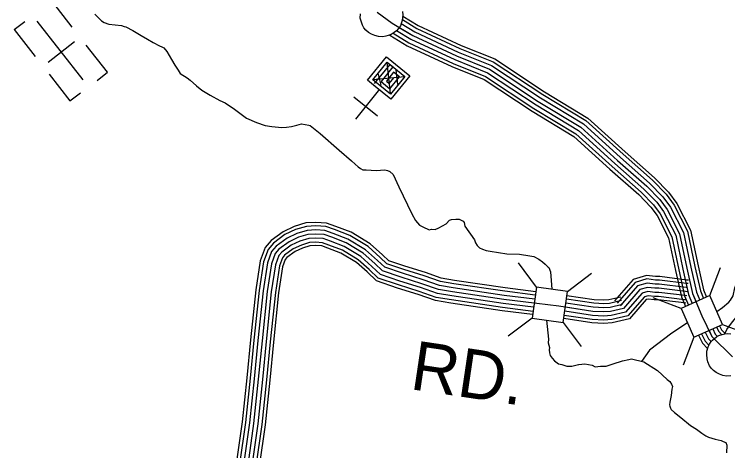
# Model space of a CAD drawing. Extents: x 1551132 to 1791609, y 378168 to 563823.
# Drawn here: x 1609616 to 1615007, y 487298 to 490594 of the extents above; entities that cross this region are included whole.
import ezdxf

# ---------------------------------------------------------------- set-up
doc = ezdxf.new("R2010")
doc.units = 0
for name, color, linetype in [('DESIGN - ROW - Right-of-Way and Easement Labels', 7, 'Continuous'), ('DESIGN - TRANSPORTATION - Text', 7, 'Continuous'), ('DESIGN - UTILITIES - Cable (Underground) with Text', 7, 'Continuous'), ('SURVEY - CENTERLINE - Preliminary Text', 7, 'Continuous'), ('SURVEY - CONTOURS - Index with Text', 7, 'Continuous'), ('SURVEY - DRAINAGE - Storm Sewer', 7, 'Continuous'), ('SURVEY - TRANSPORTATION - Roads', 7, 'Continuous'), ('SURVEY - VEGETATION - Features with Text', 7, 'Continuous')]:
    doc.layers.add(name, color=color, linetype=linetype)

msp = doc.modelspace()

# ---------------------------------------------------------------- linework, layer by layer
at = {"layer": 'DESIGN - TRANSPORTATION - Text'}
for points in [[(1610224.689, 490596.223), (1610276.063, 490543.48), (1610295.921, 490531.205), (1610331.778, 490518.729), (1610425.701, 490509.538), (1610447.609, 490501.246), (1610459.583, 490499.087), (1610513.274, 490472.37), (1610574.822, 490433.519), (1610622.513, 490406.868), (1610666.228, 490382.276), (1610713.919, 490355.625), (1610731.852, 490349.384), (1610745.751, 490341.192), (1610769.418, 490312.841), (1610804.692, 490252.281), (1610830.174, 490209.88), (1610855.715, 490171.479), (1610869.423, 490147.262), (1610923.047, 490114.528), (1610944.83, 490096.219), (1610992.32, 490053.534), (1611033.944, 490020.95), (1611095.485, 489982.099), (1611169.033, 489943.107), (1611208.824, 489924.573), (1611280.272, 489877.58), (1611371.486, 489810.303), (1611447.11, 489777.294), (1611510.85, 489754.452), (1611562.757, 489745.785), (1611638.705, 489738.818), (1611672.729, 489740.393), (1611710.812, 489745.927), (1611750.969, 489757.452), (1611787.102, 489767.019), (1611813.051, 489762.686), (1611840.984, 489756.319), (1611852.967, 489754.169), (1611928.24, 489693.101), (1612070.778, 489569.072), (1612163.818, 489487.745), (1612191.5, 489461.345), (1612215.266, 489441.011), (1612233.116, 489428.761), (1612249.024, 489420.544), (1612275.007, 489418.219), (1612350.971, 489413.26), (1612417.053, 489418.444), (1612435.011, 489414.21), (1612452.919, 489405.968), (1612478.652, 489383.601), (1612521.534, 489290.874), (1612621.082, 489087.227), (1612646.473, 489036.809), (1612678.064, 489002.342), (1612703.896, 488987.991), (1612749.662, 488967.374), (1612769.711, 488971.132)], [(1612769.711, 488971.132), (1612795.694, 488968.807), (1612823.843, 488980.474), (1612878.25, 489011.859), (1612904.6, 489039.584), (1612920.675, 489045.393), (1612952.699, 489046.993), (1612978.706, 489046.668), (1613006.539, 489032.292), (1613016.422, 489022.151), (1613020.08, 488994.05), (1613093.229, 488890.147)], [(1613093.229, 488890.147), (1613102.02, 488867.997), (1613113.778, 488847.813), (1613131.586, 488831.554), (1613153.444, 488819.254), (1613181.352, 488810.887), (1613211.284, 488804.503), (1613337.081, 488784.886), (1613433.104, 488783.686), (1613510.969, 488770.686), (1613540.901, 488764.294), (1613580.692, 488745.76), (1613606.45, 488725.402), (1613628.233, 488707.093), (1613647.991, 488686.801), (1613655.924, 488680.692), (1613667.532, 488648.483), (1613678.14, 488518.121)], [(1614923.469, 488349.251), (1614967.651, 488380.702), (1615014.15, 488420.203), (1615026.341, 488436.078), (1615048.741, 488467.862), (1615061.474, 488527.822), (1615082.215, 488587.682), (1615090.54, 488613.633), (1615100.881, 488641.559), (1615117.006, 488651.376), (1615145.114, 488659.042), (1615192.421, 488711.377), (1615275.927, 488748.228)], [(1613638.332, 488283.782), (1613652.182, 488139.953), (1613649.723, 488112.927), (1613659.615, 488077.476), (1613657.39, 488059.468), (1613659.123, 488037.4), (1613664.881, 488017.292), (1613680.639, 487997.049), (1613698.397, 487976.791), (1613728.13, 487954.373), (1613752.063, 487948.065), (1613791.92, 487935.54), (1613827.952, 487937.09), (1613880.11, 487948.457), (1613882.11, 487948.432), (1613926.192, 487953.89), (1613982.107, 487945.173), (1614005.965, 487932.856), (1614046.022, 487936.356), (1614088.03, 487935.831), (1614140.262, 487953.215), (1614212.568, 487976.358), (1614258.726, 487987.799), (1614278.775, 487991.558), (1614372.523, 487968.341), (1614475.787, 487904.922), (1614548.969, 487835.862), (1614568.777, 487819.587), (1614582.56, 487801.378), (1614588.334, 487783.269), (1614584.093, 487763.277), (1614579.501, 487715.243), (1614568.885, 487665.275), (1614566.643, 487645.266), (1614568.518, 487635.224), (1614574.326, 487619.115), (1614580.201, 487609.023), (1614603.942, 487586.681), (1614653.483, 487547.98), (1614724.789, 487488.97), (1614770.455, 487460.344), (1614810.121, 487431.794), (1614841.878, 487411.352), (1614861.761, 487401.085), (1614911.577, 487384.426), (1614957.484, 487375.834), (1614971.392, 487367.642), (1614991.3, 487359.375), (1614999.075, 487341.25), (1614998.341, 487281.132)], [(1614702.682, 488263.24), (1614585.468, 488186.013), (1614416.005, 488058.268), (1614355.873, 487972.466)]]:
    msp.add_lwpolyline(points, dxfattribs=at)
at = {"layer": 'DESIGN - UTILITIES - Cable (Underground) with Text'}
for p, q in [((1610054.249, 490497.09), (1609899.585, 490695.093)), ((1609616.481, 490479.043), (1609695.107, 490540.212)), ((1609616.347, 490478.96), (1609775.237, 490275.674)), ((1609872.523, 490232.207), (1610072.418, 490388.362)), ((1610320.192, 490156.743), (1610159.587, 490362.146)), ((1609879.082, 490142.93), (1610037.096, 489940.61)), ((1610241.741, 490095.324), (1610319.884, 490156.351)), ((1610037.096, 489940.435), (1610115.506, 490002.079)), ((1612182.363, 489971.788), (1612359.818, 489828.483))]:
    msp.add_line(p, q, dxfattribs=at)
for points in [[(1610136.18, 490098.573), (1609789.318, 490541.972)], [(1612370.73, 490019.884), (1612373.896, 490023.76), (1612285.061, 490095.608), (1612428.716, 490272.846), (1612605.729, 490129.191), (1612462.515, 489951.861), (1612329.454, 490059.7), (1612331.962, 490062.65)], [(1612338.478, 490070.484), (1612455.026, 490214.721), (1612565.954, 490125.14), (1612458.114, 489991.986), (1612325.228, 490099.967), (1612432.942, 490232.804), (1612477.293, 490196.897), (1612387.712, 490086.152), (1612454.155, 490032.295), (1612525.695, 490120.822), (1612481.427, 490156.73), (1612427.754, 490090.153), (1612449.837, 490072.245), (1612485.52, 490116.555)], [(1612459.523, 489994.853), (1612432.675, 490230.387)], [(1612388.196, 490059.927), (1612366.502, 490149.027)], [(1612514.388, 490063.005), (1612500.702, 490175.389)], [(1612323.953, 490100.759), (1612568.02, 490124.482)], [(1612196.534, 489800.979), (1612377.463, 490028.243)]]:
    msp.add_lwpolyline(points, dxfattribs=at)
at = {"layer": 'SURVEY - CENTERLINE - Preliminary Text'}
for points in [[(1612359.205, 490609.758), (1612471.319, 490528.239), (1612627.249, 490433.162), (1612957.449, 490280.008), (1613206.243, 490179.631), (1613575.543, 489936.058), (1613897.36, 489740.953), (1614174.679, 489490.238), (1614394.598, 489296.083), (1614493.538, 489195.106), (1614548.77, 489120.554), (1614642.901, 488935.574), (1614698.366, 488676.926), (1614740.49, 488486.429), (1614810.805, 488317.683), (1614887.228, 488160.888), (1615041.599, 488007.367)], [(1612551.676, 490580.807), (1612668.19, 490509.764), (1612991.932, 490359.602), (1613246.734, 490256.799), (1613621.909, 490009.36), (1613949.384, 489810.822), (1614232.452, 489554.907), (1614454.339, 489359.018), (1614559.653, 489251.532), (1614622.76, 489166.347), (1614725.315, 488964.825), (1614783.097, 488695.376), (1614823.496, 488512.672), (1614846.262, 488458.045)], [(1612538.968, 490523.306), (1612641.89, 490460.546), (1612969.774, 490308.459), (1613220.718, 490207.215), (1613592.118, 489962.259), (1613915.96, 489765.929), (1614195.328, 489513.356), (1614415.956, 489318.584), (1614517.17, 489215.273), (1614575.219, 489136.929), (1614672.367, 488946.033), (1614728.657, 488683.526), (1614770.164, 488495.813), (1614795.338, 488435.403)], [(1612548.259, 490553.94), (1612656.523, 490487.93), (1612982.107, 490336.918), (1613235.193, 490234.807), (1613608.692, 489988.468), (1613934.551, 489790.913), (1614215.986, 489536.473), (1614437.314, 489341.076), (1614540.811, 489235.449), (1614601.677, 489153.297), (1614701.824, 488956.483), (1614758.948, 488690.118), (1614799.838, 488505.197), (1614823.688, 488447.953)], [(1612504.319, 490471.804), (1612612.608, 490405.778), (1612945.125, 490251.557), (1613191.769, 490152.047), (1613558.968, 489909.857), (1613878.761, 489715.977), (1614154.029, 489467.121), (1614373.24, 489273.583), (1614469.905, 489174.939), (1614522.32, 489104.179), (1614613.435, 488925.116), (1614668.075, 488670.326), (1614710.815, 488477.046), (1614738.748, 488410.019)], [(1612525.293, 490495.33), (1612627.249, 490433.162), (1612957.449, 490280.008), (1613206.243, 490179.631), (1613575.543, 489936.058), (1613897.36, 489740.953), (1614174.679, 489490.238), (1614394.598, 489296.083), (1614493.538, 489195.106), (1614548.77, 489120.554), (1614642.901, 488935.574), (1614698.366, 488676.926), (1614740.49, 488486.429), (1614767.039, 488422.719)], [(1612454.178, 490435.954), (1612585.833, 490355.677), (1612922.567, 490199.498), (1613165.286, 490101.57), (1613528.644, 489861.914), (1613844.736, 489670.276), (1614116.238, 489424.82), (1614334.166, 489232.423), (1614426.656, 489138.029), (1614473.921, 489074.228), (1614559.536, 488905.99), (1614612.659, 488658.259), (1614656.525, 488459.879), (1614686.874, 488387.043)], [(1612479.177, 490450.829), (1612597.975, 490378.394), (1612932.792, 490223.098), (1613177.294, 490124.454), (1613542.394, 489883.648), (1613860.169, 489690.993), (1614133.371, 489444.004), (1614351.883, 489251.091), (1614446.264, 489154.763), (1614495.862, 489087.811), (1614583.977, 488914.665), (1614637.784, 488663.734), (1614681.141, 488467.662), (1614710.349, 488397.56)], [(1614836.787, 488193.614), (1614861.653, 488142.596), (1614882.053, 488122.312)], [(1614865.12, 488206.239), (1614887.228, 488160.888), (1614904.061, 488144.146)], [(1614893.378, 488219.023), (1614912.802, 488179.18), (1614930.218, 488161.854)], [(1614921.727, 488231.606), (1614938.368, 488197.464), (1614960.343, 488175.613)], [(1614944.435, 488241.431), (1614958.759, 488212.047), (1614989.925, 488181.055)], [(1614784.888, 488170.663), (1614814.871, 488109.136), (1614854.795, 488069.427)], [(1614808.488, 488180.938), (1614836.087, 488124.312), (1614864.753, 488095.803)]]:
    msp.add_lwpolyline(points, dxfattribs=at)
at = {"layer": 'SURVEY - CONTOURS - Index with Text'}
for points in [[(1613556.309, 488498.804), (1613325.873, 488527.33), (1612942.332, 488584.239), (1612842.343, 488601.765), (1612722.187, 488642.949), (1612566.349, 488692.358), (1612445.769, 488733.109), (1612399.003, 488777.536), (1612304.664, 488860.471), (1612161.842, 488947.856), (1612045.553, 488992.058), (1611975.538, 489016.866), (1611893.899, 489022.65), (1611820.067, 489018.15), (1611731.669, 488991.907), (1611647.896, 488952.048), (1611556.065, 488885.488), (1611510.991, 488831.645), (1611473.975, 488731.159), (1611440.526, 488512.32), (1611401.051, 488135.777), (1611372.569, 487847.577), (1611337.877, 487515.219), (1611293.087, 487198.752)], [(1613552.684, 488473.337), (1613322.406, 488501.846), (1612938.224, 488558.847), (1612835.918, 488576.781), (1612714.137, 488618.523), (1612558.341, 488667.916), (1612432.161, 488710.559), (1612381.654, 488758.543), (1612289.348, 488839.695), (1612150.459, 488924.664), (1612036.687, 488967.915), (1611970.239, 488991.457), (1611893.774, 488996.874), (1611824.567, 488992.666), (1611740.911, 488967.823), (1611661.079, 488929.839), (1611573.731, 488866.537), (1611533.574, 488818.561), (1611499.008, 488724.709), (1611466.042, 488509.036), (1611426.634, 488133.177), (1611398.151, 487844.977), (1611363.402, 487512.085), (1611318.636, 487195.727)], [(1613548.376, 488442.628), (1613318.231, 488471.12), (1612933.266, 488528.246), (1612828.168, 488546.671), (1612704.421, 488589.081), (1612548.7, 488638.449), (1612415.77, 488683.383), (1612360.737, 488735.659), (1612270.89, 488814.645), (1612136.751, 488896.713), (1612026.004, 488938.806), (1611963.847, 488960.832), (1611893.624, 488965.807), (1611829.983, 488961.932), (1611752.044, 488938.798), (1611676.962, 488903.063), (1611595.039, 488843.695), (1611560.806, 488802.794), (1611529.174, 488716.925), (1611496.791, 488505.07), (1611457.475, 488130.035), (1611428.992, 487841.844), (1611394.176, 487508.302), (1611349.427, 487192.077)], [(1614217.935, 488372.118), (1614121.729, 488349.659), (1614069.664, 488346.084), (1613987.657, 488350.759), (1613729.838, 488388.926), (1613314.048, 488440.402), (1612928.316, 488497.637), (1612820.418, 488516.554), (1612694.713, 488559.638), (1612539.05, 488608.99), (1612399.37, 488656.199), (1612339.821, 488712.767), (1612252.432, 488789.594), (1612123.035, 488868.763), (1612015.321, 488909.705), (1611957.464, 488930.206), (1611893.465, 488934.739), (1611835.408, 488931.206), (1611763.185, 488909.764), (1611692.853, 488876.296), (1611616.338, 488820.844), (1611588.031, 488787.027), (1611559.348, 488709.15), (1611527.549, 488501.111), (1611488.316, 488126.893), (1611459.833, 487838.711), (1611424.95, 487504.519), (1611380.218, 487188.427)], [(1613544.093, 488411.918), (1613314.048, 488440.402), (1612928.316, 488497.637), (1612820.418, 488516.554), (1612694.713, 488559.638), (1612539.05, 488608.99), (1612399.37, 488656.199), (1612339.821, 488712.767), (1612252.432, 488789.594), (1612123.035, 488868.763), (1612015.321, 488909.705), (1611957.464, 488930.206), (1611893.465, 488934.739), (1611835.408, 488931.206), (1611763.185, 488909.764), (1611692.853, 488876.296), (1611616.338, 488820.844), (1611588.031, 488787.027), (1611559.348, 488709.15), (1611527.549, 488501.111), (1611488.316, 488126.893), (1611459.833, 487838.711), (1611424.95, 487504.519), (1611380.218, 487188.427)], [(1613539.735, 488381.226), (1613309.865, 488409.685), (1612923.366, 488467.028), (1612812.668, 488486.437), (1612685.005, 488530.196), (1612529.4, 488579.53), (1612382.97, 488629.015), (1612318.905, 488689.875), (1612233.974, 488764.543), (1612109.318, 488840.812), (1612004.638, 488880.605), (1611951.081, 488899.58), (1611893.307, 488903.672), (1611840.833, 488900.48), (1611774.326, 488880.729), (1611708.745, 488849.529), (1611637.638, 488797.994), (1611615.255, 488771.26), (1611589.522, 488701.375), (1611558.306, 488497.153), (1611519.157, 488123.751), (1611490.674, 487835.577), (1611455.725, 487500.735), (1611411.009, 487184.777)], [(1613535.401, 488350.525), (1613305.69, 488378.959), (1612918.408, 488436.427), (1612804.919, 488456.327), (1612675.288, 488500.753), (1612519.759, 488550.063), (1612366.579, 488601.839), (1612297.989, 488666.991), (1612215.516, 488739.493), (1612095.61, 488812.861), (1611993.955, 488851.496), (1611944.689, 488868.954), (1611893.157, 488872.604), (1611846.25, 488869.746), (1611785.459, 488851.704), (1611724.628, 488822.753), (1611658.946, 488775.152), (1611642.488, 488755.493), (1611619.688, 488693.591), (1611589.056, 488493.186), (1611549.998, 488120.61), (1611521.515, 487832.444), (1611486.499, 487496.952), (1611441.8, 487181.127)], [(1613532.001, 488326.041), (1613302.357, 488354.467), (1612914.466, 488412.026), (1612798.744, 488432.31), (1612667.547, 488477.278), (1612512.059, 488526.571), (1612353.504, 488580.164), (1612281.314, 488648.74), (1612200.8, 488719.526), (1612084.669, 488790.569), (1611985.43, 488828.295), (1611939.597, 488844.537), (1611893.032, 488847.837), (1611850.575, 488845.254), (1611794.343, 488828.553), (1611737.294, 488801.411), (1611675.929, 488756.935), (1611664.196, 488742.917), (1611643.746, 488687.391), (1611613.58, 488490.036), (1611574.581, 488118.11), (1611546.106, 487829.944), (1611511.032, 487493.935), (1611466.349, 487178.218)], [(1614710.149, 488585.907), (1614698.682, 488587.232), (1614492.687, 488612.949), (1614462.055, 488612.949), (1614392.056, 488621.199), (1614292.959, 488592.032), (1614151.753, 488429.686)], [(1614707.182, 488560.356), (1614695.607, 488561.706), (1614491.096, 488587.232), (1614460.546, 488587.232), (1614394.265, 488595.04), (1614307.433, 488569.49), (1614171.153, 488412.81)], [(1614703.599, 488529.564), (1614691.899, 488530.922), (1614489.162, 488556.231), (1614458.721, 488556.231), (1614396.939, 488563.506), (1614324.874, 488542.306), (1614194.544, 488392.46)], [(1614700.024, 488498.771), (1614688.191, 488500.146), (1614487.237, 488525.23), (1614456.905, 488525.23), (1614399.606, 488531.98), (1614342.316, 488515.122), (1614217.935, 488372.118)], [(1614700.024, 488498.771), (1614688.191, 488500.146), (1614487.237, 488525.23), (1614456.905, 488525.23), (1614399.606, 488531.98), (1614342.316, 488515.122), (1614217.935, 488372.118)], [(1614197.994, 488457.537), (1614108.671, 488436.686), (1614069.155, 488433.978), (1613996.59, 488438.111), (1613791.945, 488468.412)], [(1614696.449, 488467.979), (1614684.483, 488469.371), (1614485.312, 488494.229), (1614455.088, 488494.229), (1614402.273, 488500.455), (1614359.757, 488487.938), (1614234.743, 488344.2)], [(1614692.866, 488437.186), (1614680.774, 488438.586), (1614483.379, 488463.229), (1614453.263, 488463.229), (1614404.948, 488468.92), (1614377.198, 488460.753), (1614251.568, 488316.3)], [(1614210.885, 488402.31), (1614117.113, 488380.418), (1614069.48, 488377.143), (1613990.816, 488381.626), (1613784.037, 488412.235)], [(1614203.844, 488432.494), (1614112.496, 488411.169), (1614069.305, 488408.21), (1613993.974, 488412.502), (1613788.362, 488442.944)], [(1614690.016, 488412.636), (1614677.816, 488414.052), (1614481.846, 488438.511), (1614451.813, 488438.511), (1614407.072, 488443.778), (1614391.106, 488439.086), (1614264.942, 488294.032)], [(1614217.935, 488372.118), (1614121.729, 488349.659), (1614069.664, 488346.084), (1613987.657, 488350.759), (1613779.721, 488381.543)], [(1614251.568, 488316.3), (1614130.962, 488288.149), (1614070.022, 488283.957), (1613981.341, 488289.015), (1613771.087, 488320.141)], [(1614234.743, 488344.2), (1614126.346, 488318.9), (1614069.847, 488315.025), (1613984.499, 488319.891), (1613775.446, 488350.842)], [(1614264.942, 488294.032), (1614134.637, 488263.623), (1614070.172, 488259.198), (1613978.824, 488264.406), (1613767.646, 488295.666)]]:
    msp.add_lwpolyline(points, dxfattribs=at)
at = {"layer": 'SURVEY - DRAINAGE - Storm Sewer'}
for p, q in [((1613561.27, 488534.532), (1613424.607, 488715.938)), ((1614871.101, 488469.102), (1614952.487, 488681.129)), ((1613796.554, 488501.438), (1613977.985, 488638.135)), ((1614654.061, 488372.446), (1614442.009, 488453.824)), ((1613528.234, 488299.273), (1613346.862, 488162.568)), ((1613763.527, 488266.179), (1613900.198, 488084.798)), ((1614967.698, 488252.029), (1615179.75, 488170.634)), ((1614750.683, 488155.398), (1614669.297, 487943.362))]:
    msp.add_line(p, q, dxfattribs=at)
for points in [[(1613763.527, 488266.179), (1613796.596, 488501.488), (1613561.27, 488534.532), (1613528.234, 488299.273)], [(1614750.683, 488155.398), (1614967.74, 488252.029), (1614871.101, 488469.102), (1614654.061, 488372.446)]]:
    msp.add_lwpolyline(points, close=True, dxfattribs=at)
at = {"layer": 'SURVEY - TRANSPORTATION - Roads'}
msp.add_lwpolyline([(1614985.917, 488180.422), (1614999.067, 488213.806), (1615042.024, 488270.982), (1615108.014, 488349.393), (1615195.446, 488417.786), (1615267.002, 488468.054)], dxfattribs=at)
at = {"layer": 'SURVEY - VEGETATION - Features with Text'}
for points in [[(1612548.676, 490615.967), (1612551.242, 490588.533), (1612550.567, 490569.357), (1612547.401, 490548.073), (1612540.284, 490525.648), (1612533.343, 490505.947), (1612519.943, 490487.922), (1612503.86, 490469.863), (1612485.369, 490455.929), (1612462.861, 490441.795), (1612442.378, 490432.737), (1612422.612, 490427.703), (1612401.329, 490424.528), (1612368.755, 490425.887), (1612340.464, 490432.812), (1612315.665, 490443.72), (1612292.423, 490457.829), (1612273.282, 490474.521), (1612258.549, 490491.196), (1612246.466, 490512.222), (1612236.183, 490543.006), (1612230.342, 490564.69), (1612231.108, 490597.999)], [(1615030.324, 487863.03), (1614997.725, 487862.113), (1614969.026, 487867.055), (1614943.526, 487876.205), (1614919.36, 487888.656), (1614899.102, 487903.973), (1614883.236, 487919.581), (1614869.72, 487939.715), (1614857.32, 487969.699), (1614849.97, 487990.933), (1614848.412, 488024.209), (1614849.079, 488050.643), (1614858.453, 488082.102), (1614869.178, 488103.961), (1614882.011, 488122.245), (1614892.728, 488133.27), (1614906.527, 488146.562), (1614922.527, 488157.246), (1614940.493, 488167.346), (1614963.501, 488176.688), (1614985.625, 488180.897), (1615003.483, 488182.838), (1615030.599, 488181.497)]]:
    msp.add_lwpolyline(points, dxfattribs=at)

# ---------------------------------------------------------------- texts
at = {"layer": 'DESIGN - ROW - Right-of-Way and Easement Labels'}
msp.add_text('RD.', height=369.9916, rotation=351.559406, dxfattribs=at).set_placement((1612598.296, 487764.419))

doc.saveas('drawing.dxf')
